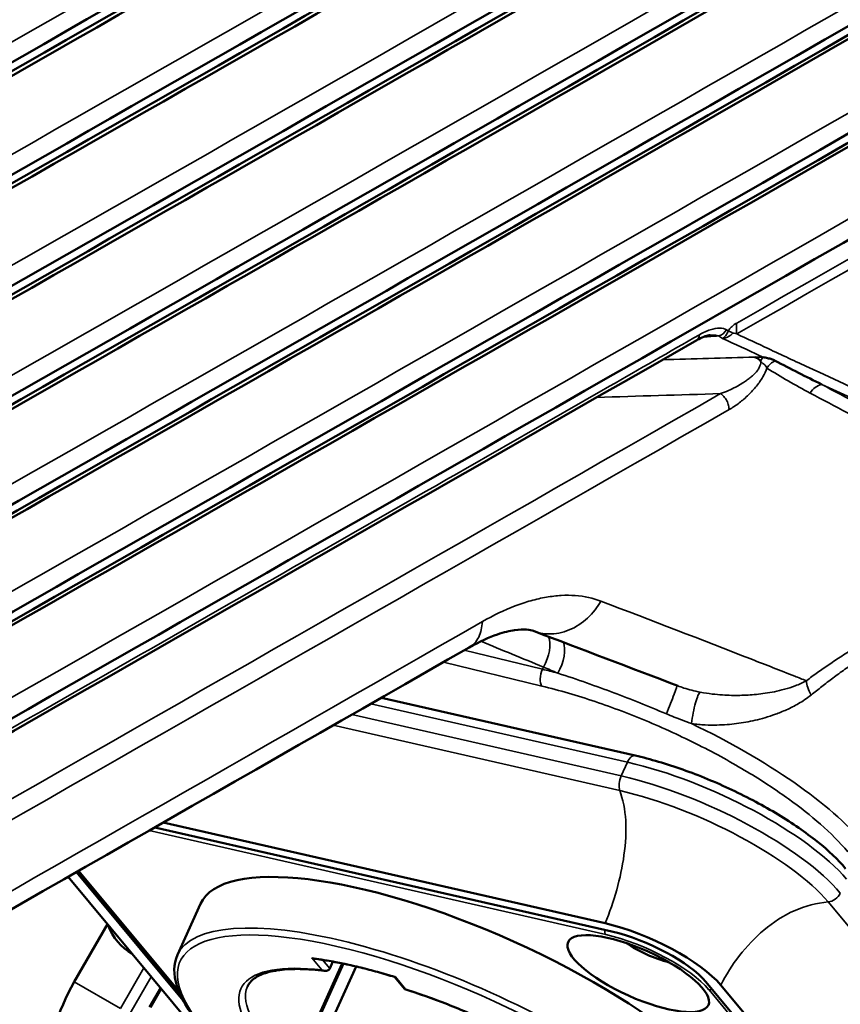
# Model space of a CAD drawing. Header units: millimetres. Extents: x 0 to 14369, y -869 to 2970.
# Tile 516 of 656: x 3664 to 3696, y 1396 to 1435. Entities that reach past the tile are written whole.
import ezdxf

# ---------------------------------------------------------------- set-up
doc = ezdxf.new("R2010")
doc.units = ezdxf.units.MM
doc.header["$LTSCALE"] = 10
doc.layers.add('Sichtbar (ISO)', color=7, linetype='Continuous', lineweight=50)
doc.layers.add('Sichtbar schmal (ISO)', color=7, linetype='Continuous', lineweight=35)

msp = doc.modelspace()

# ---------------------------------------------------------------- linework, layer by layer
at = {"layer": 'Sichtbar (ISO)'}
for p, q in [((3694.168, 1424.006), (3694.168, 1424.006)), ((3692.597, 1423.106), (3692.597, 1423.106)), ((3691.852, 1422.679), (3691.852, 1422.679)), ((3691.352, 1421.569), (3691.352, 1421.569)), ((3693.023, 1421.462), (3693.023, 1421.462)), ((3694.158, 1420.879), (3694.157, 1420.879)), ((3694.439, 1420.738), (3694.439, 1420.738)), ((3691.359, 1420.354), (3691.359, 1420.354)), ((3695.345, 1420.27), (3695.345, 1420.27)), ((3684.664, 1412.291), (3684.667, 1412.29)), ((3676.778, 1408.506), (3676.781, 1408.505)), ((3677.67, 1408.303), (3687.579, 1406.045)), ((3668.26, 1403.634), (3668.257, 1403.635)), ((3667.929, 1403.448), (3667.931, 1403.447)), ((3668.822, 1403.244), (3686.672, 1399.176)), ((3686.403, 1399.5), (3669.15, 1403.432)), ((3665.038, 1401.797), (3665.04, 1401.795)), ((3665.361, 1401.979), (3665.36, 1401.98)), ((3665.426, 1402.018), (3665.427, 1402.017)), ((3665.441, 1401.313), (3671.715, 1393.78)), ((3669.932, 1396.491), (3665.763, 1401.496)), ((3665.829, 1401.534), (3669.796, 1396.771)), ((3670.604, 1400.255), (3669.708, 1398.264)), ((3665.684, 1397.212), (3666.983, 1399.462)), ((3666.983, 1399.462), (3665.684, 1397.212)), ((3676.139, 1397.934), (3675.179, 1395.801)), ((3675.314, 1395.989), (3676.186, 1397.925)), ((3675.777, 1398.005), (3675.657, 1397.738)), ((3676.68, 1397.815), (3675.758, 1395.767)), ((3678.18, 1397.407), (3678.568, 1396.941)), ((3690.337, 1397.217), (3698.232, 1387.737)), ((3698.817, 1387.604), (3690.923, 1397.084)), ((3668.657, 1396.213), (3669.08, 1396.944)), ((3668.657, 1396.213), (3669.08, 1396.944))]:
    msp.add_line(p, q, dxfattribs=at)
for centre, major_axis, ratio, start_param, end_param in [((-11837.254, 10475.457), (22051.422, 0), 0.57735, 5.493208, 5.497787), ((-11837.254, 10475.114), (-22051.414, 0), 0.57735, 2.351613, 2.356194), ((-11837.254, 10471.114), (22051.299, 0), 0.57735, 5.493206, 5.497787), ((-11837.254, 10470.761), (-22051.287, 0), 0.57735, 2.351609, 2.356194), ((-11837.254, 10466.773), (22051.119, 0), 0.57735, 5.493202, 5.497787), ((-11837.254, 10466.404), (-22051.101, 0), 0.57735, 2.351604, 2.356194), ((-11837.254, 10462.435), (22050.881, 0), 0.57735, 5.493198, 5.497787), ((-11837.254, 10492.504), (-22051.353, 0), 0.57735, 2.348166, 2.351614), ((-11837.254, 10488.5), (22051.448, 0), 0.57735, 5.489762, 5.493207), ((-11837.254, 10488.16), (-22051.454, 0), 0.57735, 2.34817, 2.351616), ((-11837.254, 10492.857), (22051.342, 0), 0.57735, 5.489759, 5.492477), ((-11837.254, 10484.15), (22051.497, 0), 0.57735, 5.489764, 5.493208), ((-11837.254, 10483.814), (-22051.498, 0), 0.57735, 2.348172, 2.351616), ((-11837.254, 10479.465), (-22051.485, 0), 0.57735, 2.348171, 2.351615), ((-11837.254, 10479.802), (22051.488, 0), 0.57735, 5.489764, 5.493209), ((-11837.254, 10475.457), (22051.422, 0), 0.57735, 5.489762, 5.493208), ((-11837.254, 10475.114), (-22051.414, 0), 0.57735, 2.348169, 2.351613), ((-11837.254, 10471.114), (22051.299, 0), 0.57735, 5.489757, 5.493206), ((-11837.254, 10470.761), (-22051.287, 0), 0.57735, 2.348164, 2.351609), ((-11837.254, 10466.773), (22051.119, 0), 0.57735, 5.48975, 5.493202), ((-11837.254, 10466.404), (-22051.101, 0), 0.57735, 2.348157, 2.351604), ((3690.115, 1422.221), (-0.576, -0.48), 0.798654, 2.65114, 2.651175), ((3689.733, 1422.691), (0.249, -0.434), 0.574812, 6.283184, 6.283299), ((-11837.254, 10462.435), (22050.881, 0), 0.57735, 5.489741, 5.493198), ((3698.516, 1408.19), (130.635, -74.763), 0.01845, 4.627291, 4.627315), ((3688.848, 1407.844), (0.365, 0.931), 0.014916, 0.000001, 0.004453), ((3681.319, 1395.432), (-10.714, 4.823), 0.313404, 3.141593, 6.283185), ((3670.659, 1403.126), (-2.762, -4.784), 0.57735, 5.851718, 6.295774), ((3687.827, 1397.789), (-3.374, 1.519), 0.313404, 3.713214, 5.28401), ((3687.827, 1397.789), (2.736, -1.231), 0.313404, 0.571621, 2.142417), ((3688.259, 1398.783), (-1.596, 0.718), 0.313404, 1.02655, 2.115043), ((3668.184, 1395.769), (2.5, 4.33), 0.57735, 1.570796, 2.356194), ((3668.184, 1395.769), (-2.5, -4.33), 0.57735, 4.712389, 5.497787)]:
    msp.add_ellipse(centre, major_axis=major_axis, ratio=ratio, start_param=start_param, end_param=end_param, dxfattribs=at)
msp.add_ellipse((3687.698, 1397.537), major_axis=(-2.736, 1.231), ratio=0.313404, dxfattribs=at)
for points, knots in [([(3755.304, 1489.847), (3731.733, 1476.238), (3708.109, 1462.658), (3666.194, 1438.664), (3647.923, 1428.24), (3629.622, 1417.833)], [0, 0, 0, 0, 10.000026, 10.000026, 17.703217, 17.703217, 17.703217, 17.703217]), ([(3755.375, 1485.466), (3731.805, 1471.858), (3708.181, 1458.277), (3666.285, 1434.295), (3648.034, 1423.882), (3629.752, 1413.486)], [0, 0, 0, 0, 10.000026, 10.000026, 17.694893, 17.694893, 17.694893, 17.694893]), ([(3755.406, 1481.106), (3731.836, 1467.498), (3708.212, 1453.917), (3666.324, 1429.94), (3648.082, 1419.532), (3629.809, 1409.141)], [0, 0, 0, 0, 10.000026, 10.000026, 17.691273, 17.691273, 17.691273, 17.691273]), ([(3755.397, 1476.767), (3731.827, 1463.159), (3708.203, 1449.578), (3666.312, 1425.6), (3648.068, 1415.19), (3629.792, 1404.798)], [0, 0, 0, 0, 10.000026, 10.000026, 17.692382, 17.692382, 17.692382, 17.692382]), ([(3720.681, 1474.213), (3697.058, 1460.631), (3673.383, 1447.078), (3644.013, 1430.336), (3638.368, 1427.122), (3632.721, 1423.909)], [0, 0, 0, 0, 10.000026, 10.000026, 12.377482, 12.377482, 12.377482, 12.377482]), ([(3755.348, 1472.449), (3731.777, 1458.841), (3708.153, 1445.26), (3666.249, 1421.274), (3647.99, 1410.857), (3629.7, 1400.456)], [0, 0, 0, 0, 10.000026, 10.000026, 17.698223, 17.698223, 17.698223, 17.698223]), ([(3755.258, 1468.152), (3731.687, 1454.543), (3708.063, 1440.963), (3666.134, 1416.962), (3647.85, 1406.531), (3629.534, 1396.117)], [0, 0, 0, 0, 10.000026, 10.000026, 17.708776, 17.708776, 17.708776, 17.708776]), ([(3755.127, 1463.876), (3731.556, 1450.267), (3707.932, 1436.687), (3665.966, 1412.665), (3647.646, 1402.214), (3629.294, 1391.779)], [0, 0, 0, 0, 10.000026, 10.000026, 17.724023, 17.724023, 17.724023, 17.724023]), ([(3690.504, 1422.451), (3690.457, 1422.448), (3690.388, 1422.434), (3690.236, 1422.384), (3690.15, 1422.348), (3690.034, 1422.287), (3690.008, 1422.273), (3689.982, 1422.257)], [0, 0, 0, 0, 0.03985627, 0.03985627, 0.08119488, 0.08119488, 0.09308009, 0.09308009, 0.09308009, 0.09308009]), ([(3692.245, 1421.594), (3692.294, 1421.58), (3692.342, 1421.557), (3692.382, 1421.528), (3692.422, 1421.5), (3692.454, 1421.469), (3692.48, 1421.426)], [0.0000565, 0.0000565, 0.0000565, 0.0000565, 0.5, 0.5, 0.5, 0.9911854, 0.9911854, 0.9911854, 0.9911854]), ([(3693.038, 1421.454), (3692.999, 1421.475), (3692.908, 1421.515), (3692.75, 1421.558), (3692.627, 1421.581), (3692.563, 1421.593)], [0.0000011, 0.0000011, 0.0000011, 0.0000011, 0.3333333, 0.6666667, 1, 1, 1, 1]), ([(3683.606, 1410.907), (3683.484, 1410.952), (3683.255, 1410.997), (3682.681, 1410.914), (3682.455, 1410.861), (3681.873, 1410.662), (3681.496, 1410.492), (3681.101, 1410.266)], [0, 0, 0, 0, 0.2820513, 0.2820513, 0.4237021, 0.4237021, 0.6078411, 0.6078411, 0.6078411, 0.6078411]), ([(3687.579, 1406.045), (3688.17, 1405.91), (3688.799, 1405.725), (3690.077, 1405.272), (3690.726, 1405.004), (3691.985, 1404.41), (3692.595, 1404.084), (3693.72, 1403.403), (3694.236, 1403.048), (3695.126, 1402.337), (3695.502, 1401.982), (3695.793, 1401.632)], [0, 0, 0, 0, 0.314159, 0.314159, 0.628319, 0.628319, 0.942478, 0.942478, 1.256637, 1.256637, 1.570796, 1.570796, 1.570796, 1.570796]), ([(3691.137, 1388.617), (3690.975, 1388.258), (3690.656, 1387.981), (3689.722, 1387.574), (3689.059, 1387.467), (3687.461, 1387.459), (3686.523, 1387.561), (3684.479, 1387.961), (3683.377, 1388.256), (3681.111, 1389.007), (3679.949, 1389.463), (3677.679, 1390.488), (3676.571, 1391.058), (3674.52, 1392.255), (3673.576, 1392.883), (3671.946, 1394.137), (3671.26, 1394.763), (3670.213, 1395.961), (3669.854, 1396.532), (3669.55, 1397.496), (3669.549, 1397.911), (3669.708, 1398.264)], [3.713214, 3.713214, 3.713214, 3.713214, 3.990333, 3.990333, 4.315037, 4.315037, 4.6426, 4.6426, 4.965981, 4.965981, 5.287898, 5.287898, 5.609463, 5.609463, 5.931397, 5.931397, 6.254824, 6.254824, 6.582421, 6.582421, 6.854806, 6.854806, 6.854806, 6.854806]), ([(3674.955, 1398.151), (3674.956, 1398.15), (3674.957, 1398.15), (3674.986, 1398.136), (3675.015, 1398.126), (3675.05, 1398.12), (3675.054, 1398.119), (3675.058, 1398.119)], [-0.07748974, -0.07748974, -0.07748974, -0.07748974, -0.07721029, -0.07721029, -0.06706451, -0.06706451, -0.06566631, -0.06566631, -0.06566631, -0.06566631]), ([(3678.187, 1397.405), (3677.962, 1397.474), (3677.74, 1397.539), (3677.3, 1397.661), (3677.083, 1397.718), (3676.655, 1397.822), (3676.445, 1397.87), (3676.033, 1397.957), (3675.831, 1397.996), (3675.437, 1398.064), (3675.245, 1398.094), (3675.058, 1398.119)], [4.5206854, 4.5206854, 4.5206854, 4.5206854, 4.5970988, 4.5970988, 4.6735123, 4.6735123, 4.7499257, 4.7499257, 4.8263392, 4.8263392, 4.9027527, 4.9027527, 4.9027527, 4.9027527]), ([(3675.453, 1397.647), (3675.113, 1397.688), (3674.794, 1397.711), (3674.208, 1397.721), (3673.941, 1397.708), (3673.466, 1397.647), (3673.259, 1397.599), (3672.913, 1397.475), (3672.774, 1397.399), (3672.562, 1397.229), (3672.49, 1397.136), (3672.443, 1397.032)], [4.9243992, 4.9243992, 4.9243992, 4.9243992, 5.0818322, 5.0818322, 5.2392653, 5.2392653, 5.3966983, 5.3966983, 5.5541313, 5.5541313, 5.7115643, 5.7115643, 5.7115643, 5.7115643]), ([(3675.349, 1397.678), (3675.35, 1397.678), (3675.351, 1397.677), (3675.379, 1397.663), (3675.409, 1397.654), (3675.468, 1397.644), (3675.498, 1397.643), (3675.55, 1397.652), (3675.574, 1397.659), (3675.612, 1397.682), (3675.628, 1397.695), (3675.647, 1397.719), (3675.652, 1397.729), (3675.657, 1397.738)], [-0.07705227, -0.07705227, -0.07705227, -0.07705227, -0.07678499, -0.07678499, -0.06664066, -0.06664066, -0.05696229, -0.05696229, -0.04859649, -0.04859649, -0.04163046, -0.04163046, -0.03788544, -0.03788544, -0.03788544, -0.03788544]), ([(3678.218, 1397.407), (3678.217, 1397.407), (3678.217, 1397.407), (3678.205, 1397.403), (3678.195, 1397.402), (3678.187, 1397.405)], [-0.000258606, -0.000258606, -0.000258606, -0.000258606, 0, 0, 0.008503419, 0.008503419, 0.008503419, 0.008503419]), ([(3678.568, 1396.941), (3678.571, 1396.938), (3678.574, 1396.935), (3678.586, 1396.93), (3678.598, 1396.93), (3678.611, 1396.934), (3678.611, 1396.935), (3678.611, 1396.935)], [-0.01353584, -0.01353584, -0.01353584, -0.01353584, -0.00937898, -0.00937898, 0, 0, 0.00025627, 0.00025627, 0.00025627, 0.00025627]), ([(3686.266, 1393.009), (3685.882, 1393.311), (3685.455, 1393.615), (3684.535, 1394.217), (3684.041, 1394.513), (3683.008, 1395.085), (3682.469, 1395.36), (3681.369, 1395.878), (3680.808, 1396.12), (3679.687, 1396.561), (3679.127, 1396.76), (3678.581, 1396.932)], [3.471279, 3.471279, 3.471279, 3.471279, 3.676772, 3.676772, 3.882265, 3.882265, 4.087757, 4.087757, 4.29325, 4.29325, 4.498742, 4.498742, 4.498742, 4.498742])]:
    msp.add_open_spline(points, degree=3, knots=knots, dxfattribs=at)
for points in [[(3689.982, 1422.257), (3669.687, 1410.632), (3649.352, 1399.028), (3628.979, 1387.444)], [(3693.038, 1421.454), (3693.642, 1421.135), (3694.25, 1420.83), (3694.857, 1420.531)], [(3686.592, 1411.938), (3686.592, 1411.938), (3686.592, 1411.938), (3686.592, 1411.939)], [(3689.238, 1408.766), (3687.381, 1409.48), (3685.503, 1410.192), (3683.606, 1410.907)], [(3681.101, 1410.266), (3663.353, 1400.11), (3645.576, 1389.968), (3627.768, 1379.842)]]:
    msp.add_open_spline(points, degree=3, dxfattribs=at)
at = {"layer": 'Sichtbar schmal (ISO)'}
for p, q in [((3690.83, 1422.42), (3690.988, 1422.326)), ((3691.147, 1422.66), (3691.213, 1422.621)), ((3682.242, 1411.602), (3682.239, 1411.603)), ((3680.814, 1410.812), (3680.811, 1410.813)), ((3684.209, 1410.793), (3684.209, 1410.793)), ((3680.032, 1410.367), (3680.035, 1410.366)), ((3680.907, 1410.155), (3683.954, 1409.415)), ((3679.221, 1409.903), (3679.224, 1409.903)), ((3680.096, 1409.691), (3683.939, 1408.758)), ((3683.954, 1409.415), (3683.992, 1409.5)), ((3676.371, 1408.273), (3676.374, 1408.273)), ((3675.629, 1407.849), (3675.632, 1407.848)), ((3677.263, 1408.07), (3687.276, 1405.788)), ((3674.9, 1407.432), (3674.903, 1407.431)), ((3676.521, 1407.646), (3687.033, 1405.25)), ((3675.792, 1407.229), (3686.981, 1404.679)), ((3687.276, 1405.788), (3687.033, 1405.25)), ((3667.718, 1403.327), (3667.72, 1403.326)), ((3668.611, 1403.124), (3686.427, 1399.063)), ((3665.453, 1402.031), (3665.452, 1402.033)), ((3669.758, 1396.863), (3665.855, 1401.549)), ((3695.11, 1400.333), (3696.94, 1398.136)), ((3674.955, 1398.151), (3675.349, 1397.678)), ((3675.657, 1397.738), (3675.378, 1398.072)), ((3668.403, 1397.757), (3667.487, 1396.171)), ((3667.487, 1396.171), (3668.403, 1397.757)), ((3667.487, 1396.171), (3665.684, 1397.212)), ((3665.684, 1397.212), (3667.487, 1396.171)), ((3668.688, 1397.415), (3667.849, 1395.962)), ((3667.849, 1395.962), (3668.688, 1397.415)), ((3678.611, 1396.935), (3678.218, 1397.407)), ((3668.61, 1396.241), (3669.042, 1396.989)), ((3669.042, 1396.989), (3668.61, 1396.241)), ((3678.611, 1396.935), (3678.611, 1396.935)), ((3690.459, 1396.908), (3697.776, 1388.122))]:
    msp.add_line(p, q, dxfattribs=at)
for centre, major_axis, ratio, start_param, end_param in [((-11837.258, 10460.667), (-22050.838, -1.045), 0.577319, 2.352103, 2.355844), ((-12012.705, 10548.691), (22299.523, 15.12), 0.576896, 5.493352, 5.497051), ((3695.056, 1420.665), (-2.485, 4.339), 0.574999, 0.735043, 0.787477), ((3689.733, 1422.691), (0.249, -0.434), 0.574812, 0.000114, 0.736005), ((3690.795, 1422.886), (-0.255, -0.43), 0.835916, 0.696536, 1.541275), ((3694.732, 1420.364), (-4.283, 2.579), 0.0431, 5.666421, 5.701961), ((3694.784, 1420.455), (-4.326, 2.505), 0.030757, 5.630619, 5.665797), ((3695.056, 1420.665), (-2.485, 4.339), 0.574999, 0.787477, 0.839093), ((3693.21, 1420.848), (-0.376, -0.59), 0.838709, 4.071247, 4.704391), ((2880.162, 1456.12), (939.977, -135.293), 0.140157, 0.564384, 0.564391), ((3683.632, 1409.948), (-0.38, -0.925), 0.523869, 1.289486, 2.678268), ((3684.253, 1409.693), (-0.379, -0.925), 0.463838, 1.280857, 2.719733), ((3684.134, 1409.191), (-0.118, -0.486), 0.486525, 4.354828, 5.916286), ((3687.736, 1404.712), (9.597, -4.261), 0.306173, 2.040654, 2.10711), ((3689.073, 1407.755), (-9.435, 3.81), 0.032805, 1.015462, 1.084717), ((3694.959, 1408.479), (0.588, -0.806), 0.472718, 3.773935, 4.464855), ((3688.848, 1407.844), (0.365, 0.931), 0.014916, 4.533805, 6.283187), ((3689.973, 1407.54), (0.166, 0.986), 0.15757, 0.141239, 1.850673), ((3687.701, 1404.634), (9.576, -4.308), 0.313062, 0.571539, 1.494216), ((3687.468, 1405.557), (0.111, 0.488), 0.513741, 0, 1.196846), ((3689.971, 1402.551), (6.383, -2.873), 0.313404, 0.571621, 2.142417), ((3687.226, 1405.019), (-0.111, -0.488), 0.513741, 4.338438, 5.594795), ((3689.729, 1402.013), (6.383, -2.873), 0.313404, 0.571621, 2.142417), ((3689.544, 1401.601), (6.068, -2.732), 0.313404, 0.571621, 2.142417), ((3695.166, 1400.774), (-0.384, -0.32), 0.798654, 0.862212, 2.118568), ((3680.422, 1393.44), (10.714, -4.823), 0.313404, 0, 3.141593), ((3680.344, 1393.267), (-10.532, 4.741), 0.313404, 3.713214, 6.847587), ((3686.505, 1399.237), (-0.044, -0.195), 0.513741, 4.821581, 5.909235), ((3687.698, 1397.537), (-3.009, 1.355), 0.313404, 3.713214, 5.28401), ((3680.344, 1393.267), (8.161, -3.674), 0.313404, 2.362055, 6.518916), ((3680.344, 1393.267), (9.073, -4.084), 0.313404, 1.945161, 2.339674), ((3680.422, 1393.44), (7.979, -3.592), 0.313404, 3.141593, 6.283185), ((3680.344, 1393.267), (8.161, -3.674), 0.313404, 0.90751, 1.922779), ((3690.536, 1397.082), (0.154, 0.128), 0.798654, 3.689364, 4.373011)]:
    msp.add_ellipse(centre, major_axis=major_axis, ratio=ratio, start_param=start_param, end_param=end_param, dxfattribs=at)
for points in [[(3629.294, 1426.061), (3671.422, 1449.97), (3713.382, 1473.989), (3755.174, 1498.118)], [(3629.515, 1414.702), (3671.556, 1438.567), (3713.432, 1462.541), (3755.14, 1486.621)], [(3629.578, 1410.352), (3671.61, 1434.213), (3713.476, 1458.181), (3755.174, 1482.255)], [(3629.567, 1406.009), (3671.6, 1429.871), (3713.468, 1453.84), (3755.168, 1477.915)], [(3720.782, 1474.457), (3691.545, 1457.646), (3662.225, 1440.878), (3632.824, 1424.152)], [(3629.482, 1401.673), (3671.528, 1425.542), (3713.408, 1449.518), (3755.121, 1473.601)], [(3629.377, 1419.058), (3660.363, 1436.647), (3691.259, 1454.295), (3722.063, 1472.001)], [(3629.324, 1397.344), (3671.394, 1421.226), (3713.298, 1445.216), (3755.034, 1469.313)], [(3620.678, 1433.48), (3639.428, 1444.116), (3658.144, 1454.774), (3676.827, 1465.454)], [(3629.092, 1393.021), (3671.197, 1416.924), (3713.136, 1440.934), (3754.907, 1465.05)], [(3628.785, 1388.706), (3670.937, 1412.635), (3712.922, 1436.671), (3754.739, 1460.814)], [(3690.83, 1422.42), (3690.633, 1422.408), (3690.436, 1422.395), (3690.239, 1422.383)], [(3690.988, 1422.326), (3691.01, 1422.338), (3691.055, 1422.372), (3691.116, 1422.439), (3691.171, 1422.524), (3691.2, 1422.587), (3691.213, 1422.621)], [(3691.54, 1422.5), (3691.471, 1422.522), (3691.405, 1422.538), (3691.394, 1422.527)], [(3688.641, 1421.489), (3689.842, 1421.525), (3691.044, 1421.56), (3692.245, 1421.594)], [(3694.404, 1420.193), (3693.833, 1420.501), (3693.267, 1420.819), (3692.717, 1421.169)], [(3632.067, 1386.617), (3651.717, 1397.777), (3671.331, 1408.961), (3690.909, 1420.168)], [(3690.909, 1420.168), (3689.299, 1420.12), (3687.689, 1420.072), (3686.079, 1420.023)], [(3632.399, 1385.988), (3652.049, 1397.148), (3671.663, 1408.336), (3691.24, 1419.544)], [(3686.241, 1412.073), (3688.214, 1411.319), (3690.165, 1410.567), (3692.094, 1409.815)], [(3681.613, 1411.272), (3663.92, 1401.145), (3646.197, 1391.039), (3628.443, 1380.943)], [(3683.992, 1409.5), (3683.187, 1409.831), (3682.374, 1410.166), (3681.554, 1410.505)], [(3684.555, 1409.261), (3684.555, 1409.261), (3684.556, 1409.261), (3684.556, 1409.26)], [(3689.778, 1407.293), (3689.657, 1407.336), (3689.422, 1407.423), (3689.093, 1407.55), (3688.892, 1407.633), (3688.796, 1407.674)]]:
    msp.add_open_spline(points, degree=3, dxfattribs=at)
for points, knots in [([(3691.54, 1422.925), (3691.519, 1422.913), (3691.498, 1422.9), (3691.477, 1422.887), (3691.467, 1422.88), (3691.457, 1422.873), (3691.446, 1422.865), (3691.436, 1422.858), (3691.426, 1422.851), (3691.416, 1422.843), (3691.376, 1422.812), (3691.338, 1422.778), (3691.304, 1422.741), (3691.3, 1422.736), (3691.295, 1422.732), (3691.291, 1422.727), (3691.288, 1422.723), (3691.284, 1422.719), (3691.28, 1422.715), (3691.255, 1422.685), (3691.233, 1422.654), (3691.213, 1422.621)], [0, 0, 0, 0, 0.1666667, 0.1666667, 0.1666667, 0.25, 0.25, 0.25, 0.3333333, 0.3333333, 0.3333333, 0.6666667, 0.6666667, 0.6666667, 0.7083333, 0.7083333, 0.7083333, 0.7447917, 0.7447917, 0.7447917, 1, 1, 1, 1]), ([(3690.085, 1422.466), (3688.915, 1421.796), (3687.745, 1421.126), (3682.338, 1418.03), (3678.1, 1415.605), (3669.27, 1410.557), (3664.679, 1407.934), (3660.081, 1405.31), (3660.077, 1405.308), (3660.067, 1405.302), (3660.061, 1405.299), (3660.045, 1405.289), (3660.034, 1405.284), (3660.004, 1405.266), (3659.984, 1405.255), (3659.925, 1405.221), (3659.886, 1405.199), (3659.769, 1405.132), (3659.691, 1405.088), (3654.395, 1402.066), (3649.175, 1399.089), (3639.945, 1393.832), (3635.936, 1391.55), (3630.978, 1388.73), (3630.031, 1388.191), (3629.083, 1387.654)], [-8.275835, -8.275835, -8.275835, -8.275835, -7.769944, -7.769944, -5.937874, -5.937874, -3.954895, -3.954895, -3.95308, -3.95308, -3.950539, -3.950539, -3.946137, -3.946137, -3.9378, -3.9378, -3.921261, -3.921261, -3.888341, -3.888341, -1.688204, -1.688204, 0, 0, 0.398889, 0.398889, 0.398889, 0.398889]), ([(3690.085, 1422.466), (3690.235, 1422.551), (3690.375, 1422.615), (3690.507, 1422.659), (3690.638, 1422.702), (3690.761, 1422.725), (3690.868, 1422.725), (3690.976, 1422.726), (3691.068, 1422.704), (3691.147, 1422.66)], [0, 0, 0, 0, 0.333333, 0.333333, 0.333333, 0.666667, 0.666667, 0.666667, 1, 1, 1, 1]), ([(3690.83, 1422.42), (3690.763, 1422.442), (3690.657, 1422.457), (3690.537, 1422.453), (3690.504, 1422.451)], [0.0000031, 0.0000031, 0.0000031, 0.0000031, 0.25, 0.344434, 0.344434, 0.344434, 0.344434]), ([(3691.394, 1422.527), (3691.363, 1422.492), (3691.325, 1422.46), (3691.282, 1422.432), (3691.239, 1422.404), (3691.191, 1422.38), (3691.141, 1422.362), (3691.091, 1422.343), (3691.039, 1422.331), (3690.988, 1422.326)], [0.0001091, 0.0001091, 0.0001091, 0.0001091, 0.3333333, 0.3333333, 0.3333333, 0.6666667, 0.6666667, 0.6666667, 1, 1, 1, 1]), ([(3691.54, 1422.5), (3691.952, 1422.308), (3692.901, 1421.864), (3694.894, 1420.935), (3697.476, 1419.735), (3700.482, 1418.346), (3703.409, 1416.998), (3706.274, 1415.685), (3709.089, 1414.398), (3711.406, 1413.341), (3713.02, 1412.604), (3713.826, 1412.237), (3714.228, 1412.053), (3714.459, 1411.949), (3714.573, 1411.895), (3714.631, 1411.87)], [0.0000022, 0.0000022, 0.0000022, 0.0000022, 0.0482371, 0.111688, 0.2385897, 0.3654914, 0.4923931, 0.6192948, 0.7461966, 0.8730983, 0.9365491, 0.9682746, 0.9841373, 0.9920686, 1, 1, 1, 1]), ([(3690.988, 1422.326), (3691.477, 1422.097), (3692.007, 1421.852), (3692.524, 1421.611), (3692.563, 1421.593)], [0, 0, 0, 0, 0.925886, 1, 1, 1, 1]), ([(3692.48, 1421.426), (3692.479, 1421.418), (3692.48, 1421.415), (3692.48, 1421.411), (3692.485, 1421.373), (3692.478, 1421.338), (3692.467, 1421.304), (3692.461, 1421.286), (3692.455, 1421.269), (3692.448, 1421.25), (3692.44, 1421.23), (3692.43, 1421.209), (3692.42, 1421.188), (3692.4, 1421.15), (3692.375, 1421.11), (3692.346, 1421.071), (3692.301, 1421.011), (3692.247, 1420.952), (3692.186, 1420.895), (3692.165, 1420.875), (3692.143, 1420.855), (3692.12, 1420.835), (3692.078, 1420.799), (3692.034, 1420.763), (3691.987, 1420.728), (3691.941, 1420.694), (3691.893, 1420.66), (3691.843, 1420.627), (3691.815, 1420.608), (3691.786, 1420.59), (3691.757, 1420.572), (3691.688, 1420.529), (3691.615, 1420.487), (3691.54, 1420.446), (3691.527, 1420.439), (3691.513, 1420.432), (3691.5, 1420.425), (3691.41, 1420.378), (3691.316, 1420.332), (3691.217, 1420.289), (3691.119, 1420.246), (3691.016, 1420.206), (3690.909, 1420.168)], [0, 0, 0, 0, 0.007224, 0.007224, 0.007224, 0.08496, 0.08496, 0.08496, 0.125, 0.125, 0.125, 0.168743, 0.168743, 0.168743, 0.25, 0.25, 0.25, 0.375, 0.375, 0.375, 0.418806, 0.418806, 0.418806, 0.5, 0.5, 0.5, 0.580071, 0.580071, 0.580071, 0.625, 0.625, 0.625, 0.731475, 0.731475, 0.731475, 0.75, 0.75, 0.75, 0.875, 0.875, 0.875, 1, 1, 1, 1]), ([(3692.245, 1421.594), (3692.272, 1421.595), (3692.299, 1421.595), (3692.325, 1421.595), (3692.335, 1421.595), (3692.345, 1421.595), (3692.355, 1421.595), (3692.358, 1421.595), (3692.362, 1421.595), (3692.365, 1421.595), (3692.378, 1421.595), (3692.392, 1421.595), (3692.405, 1421.595), (3692.418, 1421.595), (3692.431, 1421.595), (3692.445, 1421.595), (3692.45, 1421.595), (3692.455, 1421.595), (3692.461, 1421.595), (3692.468, 1421.595), (3692.476, 1421.595), (3692.484, 1421.595), (3692.511, 1421.595), (3692.537, 1421.594), (3692.563, 1421.593)], [0, 0, 0, 0, 0.242321, 0.242321, 0.242321, 0.333333, 0.333333, 0.333333, 0.365994, 0.365994, 0.365994, 0.490585, 0.490585, 0.490585, 0.61579, 0.61579, 0.61579, 0.666667, 0.666667, 0.666667, 0.74194, 0.74194, 0.74194, 1, 1, 1, 1]), ([(3692.563, 1421.593), (3692.556, 1421.585), (3692.549, 1421.574), (3692.543, 1421.563), (3692.537, 1421.551), (3692.532, 1421.539), (3692.524, 1421.524), (3692.51, 1421.495), (3692.489, 1421.459), (3692.48, 1421.426)], [0, 0, 0, 0, 0.249201, 0.249201, 0.249201, 0.499751, 0.499751, 0.499751, 1, 1, 1, 1]), ([(3692.48, 1421.426), (3692.481, 1421.419), (3692.483, 1421.415), (3692.486, 1421.412), (3692.505, 1421.388), (3692.525, 1421.37), (3692.546, 1421.356), (3692.558, 1421.347), (3692.57, 1421.34), (3692.581, 1421.332), (3692.59, 1421.326), (3692.598, 1421.32), (3692.606, 1421.313), (3692.611, 1421.31), (3692.615, 1421.306), (3692.62, 1421.302), (3692.639, 1421.287), (3692.655, 1421.27), (3692.669, 1421.253), (3692.673, 1421.25), (3692.676, 1421.246), (3692.678, 1421.242), (3692.696, 1421.219), (3692.708, 1421.196), (3692.716, 1421.172), (3692.717, 1421.171), (3692.717, 1421.169), (3692.716, 1421.169)], [0, 0, 0, 0, 0.025278, 0.025278, 0.025278, 0.220693, 0.220693, 0.220693, 0.333333, 0.333333, 0.333333, 0.41654, 0.41654, 0.41654, 0.464304, 0.464304, 0.464304, 0.666667, 0.666667, 0.666667, 0.711976, 0.711976, 0.711976, 0.983814, 0.983814, 0.983814, 1, 1, 1, 1]), ([(3691.242, 1419.545), (3691.381, 1419.625), (3691.513, 1419.713), (3691.639, 1419.809), (3691.766, 1419.905), (3691.887, 1420.01), (3692, 1420.12), (3692.113, 1420.23), (3692.218, 1420.344), (3692.312, 1420.462), (3692.406, 1420.58), (3692.49, 1420.701), (3692.559, 1420.821), (3692.627, 1420.941), (3692.681, 1421.06), (3692.716, 1421.169)], [0.0012039, 0.0012039, 0.0012039, 0.0012039, 0.2, 0.2, 0.2, 0.4, 0.4, 0.4, 0.6, 0.6, 0.6, 0.8, 0.8, 0.8, 1, 1, 1, 1]), ([(3694.857, 1420.531), (3694.772, 1420.512), (3694.683, 1420.471), (3694.604, 1420.412), (3694.525, 1420.353), (3694.456, 1420.276), (3694.404, 1420.193)], [0, 0, 0, 0, 0.499817, 0.499817, 0.499817, 1, 1, 1, 1]), ([(3694.857, 1420.531), (3695.827, 1420.009), (3696.799, 1419.502), (3697.769, 1419.005), (3698.74, 1418.508), (3699.71, 1418.023), (3700.677, 1417.544), (3701.645, 1417.065), (3702.609, 1416.594), (3703.569, 1416.127), (3704.529, 1415.66), (3705.485, 1415.198), (3706.437, 1414.738), (3707.388, 1414.278), (3708.334, 1413.821), (3709.275, 1413.362), (3710.215, 1412.903), (3711.15, 1412.443), (3712.077, 1411.978), (3712.193, 1411.92), (3712.309, 1411.862), (3712.424, 1411.803), (3712.54, 1411.745), (3712.656, 1411.687), (3712.771, 1411.628), (3712.829, 1411.599), (3712.887, 1411.57), (3712.945, 1411.54), (3712.973, 1411.526), (3713.002, 1411.511), (3713.031, 1411.496), (3713.06, 1411.482), (3713.088, 1411.467), (3713.117, 1411.452), (3713.131, 1411.445), (3713.146, 1411.438), (3713.16, 1411.43), (3713.164, 1411.428), (3713.167, 1411.427), (3713.171, 1411.425), (3713.182, 1411.419), (3713.193, 1411.414), (3713.203, 1411.408), (3713.211, 1411.405), (3713.218, 1411.401), (3713.225, 1411.397), (3713.227, 1411.396), (3713.229, 1411.395), (3713.231, 1411.394), (3713.237, 1411.392), (3713.242, 1411.389), (3713.247, 1411.386), (3713.249, 1411.385), (3713.251, 1411.384), (3713.254, 1411.383), (3713.256, 1411.381), (3713.259, 1411.38), (3713.261, 1411.379)], [0, 0, 0, 0, 0.1555865, 0.1555865, 0.1555865, 0.311173, 0.311173, 0.311173, 0.4667596, 0.4667596, 0.4667596, 0.6223461, 0.6223461, 0.6223461, 0.7779326, 0.7779326, 0.7779326, 0.9335191, 0.9335191, 0.9335191, 0.9529674, 0.9529674, 0.9529674, 0.9724158, 0.9724158, 0.9724158, 0.9821399, 0.9821399, 0.9821399, 0.987002, 0.987002, 0.987002, 0.9918641, 0.9918641, 0.9918641, 0.9942951, 0.9942951, 0.9942951, 0.9949029, 0.9949029, 0.9949029, 0.9967261, 0.9967261, 0.9967261, 0.9979417, 0.9979417, 0.9979417, 0.9982847, 0.9982847, 0.9982847, 0.9991572, 0.9991572, 0.9991572, 0.9995786, 0.9995786, 0.9995786, 1, 1, 1, 1]), ([(3694.857, 1420.531), (3695.626, 1420.177), (3697.415, 1419.353), (3700.164, 1418.095), (3703.102, 1416.758), (3705.981, 1415.454), (3708.814, 1414.177), (3711.15, 1413.128), (3712.778, 1412.398), (3713.591, 1412.034), (3713.998, 1411.852), (3714.22, 1411.752), (3714.325, 1411.705), (3714.373, 1411.684)], [0, 0, 0, 0, 0.109713, 0.258372, 0.407031, 0.555691, 0.70435, 0.853009, 0.927338, 0.964503, 0.983085, 0.992377, 1, 1, 1, 1]), ([(3691.24, 1419.544), (3691.244, 1419.589), (3691.239, 1419.644), (3691.225, 1419.703), (3691.21, 1419.764), (3691.185, 1419.829), (3691.153, 1419.89), (3691.121, 1419.95), (3691.081, 1420.008), (3691.038, 1420.056), (3690.995, 1420.103), (3690.95, 1420.141), (3690.909, 1420.168)], [0.0000142, 0.0000142, 0.0000142, 0.0000142, 0.2466559, 0.2466559, 0.2466559, 0.5, 0.5, 0.5, 0.751779, 0.751779, 0.751779, 1, 1, 1, 1]), ([(3716.896, 1411.749), (3716.89, 1411.746), (3716.885, 1411.743), (3716.879, 1411.74), (3716.862, 1411.73), (3716.845, 1411.721), (3716.829, 1411.712), (3716.817, 1411.705), (3716.806, 1411.699), (3716.795, 1411.693), (3716.787, 1411.688), (3716.778, 1411.684), (3716.77, 1411.679), (3716.745, 1411.665), (3716.72, 1411.651), (3716.695, 1411.638), (3716.651, 1411.614), (3716.607, 1411.59), (3716.563, 1411.567), (3716.518, 1411.544), (3716.474, 1411.522), (3716.43, 1411.499), (3716.342, 1411.455), (3716.254, 1411.413), (3716.166, 1411.373), (3716.079, 1411.333), (3715.991, 1411.295), (3715.904, 1411.259), (3715.556, 1411.116), (3715.211, 1411.006), (3714.885, 1410.937), (3714.558, 1410.868), (3714.25, 1410.838), (3713.956, 1410.849), (3713.809, 1410.855), (3713.666, 1410.871), (3713.53, 1410.897), (3713.461, 1410.91), (3713.395, 1410.925), (3713.33, 1410.944), (3713.265, 1410.962), (3713.201, 1410.982), (3713.139, 1411.006), (3713.108, 1411.017), (3713.078, 1411.029), (3713.047, 1411.042), (3713.017, 1411.055), (3712.988, 1411.068), (3712.958, 1411.083), (3712.943, 1411.09), (3712.929, 1411.097), (3712.914, 1411.104), (3712.9, 1411.111), (3712.885, 1411.119), (3712.871, 1411.126), (3712.842, 1411.14), (3712.812, 1411.155), (3712.783, 1411.169), (3712.667, 1411.227), (3712.55, 1411.285), (3712.433, 1411.343), (3712.2, 1411.459), (3711.966, 1411.574), (3711.731, 1411.689), (3710.793, 1412.149), (3709.849, 1412.604), (3708.899, 1413.058), (3707.949, 1413.513), (3706.994, 1413.967), (3706.034, 1414.423), (3705.075, 1414.88), (3704.112, 1415.339), (3703.145, 1415.803), (3702.179, 1416.267), (3701.209, 1416.736), (3700.238, 1417.213), (3699.266, 1417.689), (3698.292, 1418.173), (3697.319, 1418.669), (3696.346, 1419.164), (3695.374, 1419.671), (3694.404, 1420.193)], [0, 0, 0, 0, 0.000522, 0.000522, 0.000522, 0.002088, 0.002088, 0.002088, 0.003132, 0.003132, 0.003132, 0.003914, 0.003914, 0.003914, 0.006263, 0.006263, 0.006263, 0.010438, 0.010438, 0.010438, 0.014614, 0.014614, 0.014614, 0.022965, 0.022965, 0.022965, 0.031315, 0.031315, 0.031315, 0.064718, 0.064718, 0.064718, 0.098121, 0.098121, 0.098121, 0.114823, 0.114823, 0.114823, 0.123173, 0.123173, 0.123173, 0.131524, 0.131524, 0.131524, 0.135699, 0.135699, 0.135699, 0.139875, 0.139875, 0.139875, 0.141962, 0.141962, 0.141962, 0.14405, 0.14405, 0.14405, 0.148225, 0.148225, 0.148225, 0.164927, 0.164927, 0.164927, 0.19833, 0.19833, 0.19833, 0.331942, 0.331942, 0.331942, 0.465553, 0.465553, 0.465553, 0.599165, 0.599165, 0.599165, 0.732777, 0.732777, 0.732777, 0.866388, 0.866388, 0.866388, 1, 1, 1, 1]), ([(3681.613, 1411.272), (3682.047, 1411.521), (3682.472, 1411.725), (3682.889, 1411.884), (3683.097, 1411.963), (3683.303, 1412.031), (3683.506, 1412.088), (3683.608, 1412.117), (3683.709, 1412.143), (3683.81, 1412.166), (3683.911, 1412.189), (3684.011, 1412.209), (3684.11, 1412.226), (3684.209, 1412.243), (3684.307, 1412.257), (3684.404, 1412.268), (3684.501, 1412.279), (3684.596, 1412.288), (3684.691, 1412.293), (3684.879, 1412.303), (3685.061, 1412.302), (3685.239, 1412.289), (3685.594, 1412.264), (3685.929, 1412.192), (3686.241, 1412.073)], [0, 0, 0, 0, 0.25, 0.25, 0.25, 0.375, 0.375, 0.375, 0.4375, 0.4375, 0.4375, 0.5, 0.5, 0.5, 0.5625, 0.5625, 0.5625, 0.625, 0.625, 0.625, 0.75, 0.75, 0.75, 1, 1, 1, 1]), ([(3686.241, 1412.073), (3686.108, 1411.837), (3685.932, 1411.608), (3685.721, 1411.413), (3685.508, 1411.216), (3685.259, 1411.053), (3684.997, 1410.946), (3684.736, 1410.839), (3684.462, 1410.788), (3684.204, 1410.793), (3683.991, 1410.796), (3683.788, 1410.838), (3683.606, 1410.906)], [0, 0, 0, 0, 0.248292, 0.248292, 0.248292, 0.4988613, 0.4988613, 0.4988613, 0.7494307, 0.7494307, 0.7494307, 0.957012, 0.957012, 0.957012, 0.957012]), ([(3700.472, 1411.605), (3700.276, 1411.7), (3700.052, 1411.74), (3699.799, 1411.736), (3699.546, 1411.732), (3699.263, 1411.685), (3698.985, 1411.61), (3698.707, 1411.536), (3698.433, 1411.436), (3698.172, 1411.327), (3697.911, 1411.218), (3697.664, 1411.1), (3697.43, 1410.981), (3697.196, 1410.862), (3696.976, 1410.741), (3696.767, 1410.622), (3696.559, 1410.503), (3696.362, 1410.385), (3696.175, 1410.269), (3695.988, 1410.153), (3695.811, 1410.04), (3695.641, 1409.929), (3695.472, 1409.818), (3695.31, 1409.709), (3695.153, 1409.602), (3694.996, 1409.495), (3694.845, 1409.39), (3694.696, 1409.284), (3694.547, 1409.179), (3694.4, 1409.072), (3694.258, 1408.967)], [0, 0, 0, 0, 0.1, 0.1, 0.1, 0.2, 0.2, 0.2, 0.3, 0.3, 0.3, 0.4, 0.4, 0.4, 0.5, 0.5, 0.5, 0.6, 0.6, 0.6, 0.7, 0.7, 0.7, 0.8, 0.8, 0.8, 0.9, 0.9, 0.9, 1, 1, 1, 1]), ([(3681.613, 1411.272), (3681.601, 1411.054), (3681.554, 1410.847), (3681.468, 1410.672), (3681.383, 1410.497), (3681.257, 1410.355), (3681.101, 1410.266)], [0.0000003, 0.0000003, 0.0000003, 0.0000003, 0.2500026, 0.2500026, 0.2500026, 0.4988113, 0.4988113, 0.4988113, 0.4988113]), ([(3700.337, 1411.307), (3700.155, 1411.386), (3699.944, 1411.411), (3699.706, 1411.393), (3699.469, 1411.374), (3699.203, 1411.311), (3698.94, 1411.224), (3698.676, 1411.136), (3698.417, 1411.023), (3698.17, 1410.903), (3697.922, 1410.783), (3697.687, 1410.656), (3697.465, 1410.528), (3697.243, 1410.4), (3697.034, 1410.271), (3696.836, 1410.144), (3696.637, 1410.017), (3696.45, 1409.893), (3696.272, 1409.77), (3696.094, 1409.648), (3695.925, 1409.529), (3695.764, 1409.413), (3695.602, 1409.296), (3695.447, 1409.182), (3695.298, 1409.07), (3695.149, 1408.958), (3695.004, 1408.849), (3694.862, 1408.738), (3694.721, 1408.628), (3694.582, 1408.517), (3694.446, 1408.408)], [0, 0, 0, 0, 0.1, 0.1, 0.1, 0.2, 0.2, 0.2, 0.3, 0.3, 0.3, 0.4, 0.4, 0.4, 0.5, 0.5, 0.5, 0.6, 0.6, 0.6, 0.7, 0.7, 0.7, 0.8, 0.8, 0.8, 0.9, 0.9, 0.9, 0.9998468, 0.9998468, 0.9998468, 0.9998468]), ([(3692.094, 1409.815), (3692.102, 1409.811), (3692.111, 1409.808), (3692.119, 1409.805), (3692.683, 1409.585), (3693.245, 1409.363), (3693.807, 1409.143), (3693.957, 1409.085), (3694.107, 1409.026), (3694.258, 1408.967)], [0, 0, 0, 0, 0.0113731, 0.0113731, 0.0113731, 0.7913013, 0.7913013, 0.7913013, 0.9999944, 0.9999944, 0.9999944, 0.9999944]), ([(3688.796, 1407.674), (3688.445, 1407.822), (3688.095, 1407.966), (3687.753, 1408.103), (3687.412, 1408.239), (3687.08, 1408.369), (3686.738, 1408.497), (3686.397, 1408.626), (3686.047, 1408.754), (3685.683, 1408.882), (3685.319, 1409.01), (3684.94, 1409.137), (3684.556, 1409.26)], [0.0000028, 0.0000028, 0.0000028, 0.0000028, 0.25, 0.25, 0.25, 0.5, 0.5, 0.5, 0.75, 0.75, 0.75, 0.9999965, 0.9999965, 0.9999965, 0.9999965]), ([(3694.258, 1408.967), (3694.115, 1408.885), (3693.97, 1408.82), (3693.827, 1408.766), (3693.684, 1408.712), (3693.544, 1408.668), (3693.409, 1408.631), (3693.273, 1408.594), (3693.142, 1408.564), (3693.016, 1408.539), (3692.889, 1408.513), (3692.768, 1408.493), (3692.651, 1408.476), (3692.533, 1408.458), (3692.42, 1408.445), (3692.31, 1408.433), (3692.2, 1408.422), (3692.092, 1408.414), (3691.985, 1408.407), (3691.879, 1408.401), (3691.774, 1408.397), (3691.667, 1408.395), (3691.56, 1408.393), (3691.451, 1408.393), (3691.338, 1408.396), (3691.225, 1408.398), (3691.107, 1408.403), (3690.982, 1408.411), (3690.857, 1408.419), (3690.724, 1408.431), (3690.58, 1408.448), (3690.436, 1408.465), (3690.281, 1408.489), (3690.116, 1408.521)], [0.0000046, 0.0000046, 0.0000046, 0.0000046, 0.0909091, 0.0909091, 0.0909091, 0.1818182, 0.1818182, 0.1818182, 0.2727273, 0.2727273, 0.2727273, 0.3636364, 0.3636364, 0.3636364, 0.4545455, 0.4545455, 0.4545455, 0.5454545, 0.5454545, 0.5454545, 0.6363636, 0.6363636, 0.6363636, 0.7272727, 0.7272727, 0.7272727, 0.8181818, 0.8181818, 0.8181818, 0.9090909, 0.9090909, 0.9090909, 1, 1, 1, 1]), ([(3683.939, 1408.758), (3684.627, 1408.591), (3685.322, 1408.386), (3686.018, 1408.152), (3686.714, 1407.917), (3687.411, 1407.652), (3688.111, 1407.356), (3688.811, 1407.06), (3689.513, 1406.734), (3690.182, 1406.392), (3690.851, 1406.051), (3691.486, 1405.695), (3692.051, 1405.352), (3692.617, 1405.008), (3693.112, 1404.678), (3693.564, 1404.353), (3694.016, 1404.027), (3694.425, 1403.706), (3694.812, 1403.365), (3695.2, 1403.023), (3695.566, 1402.661), (3695.872, 1402.294)], [0, 0, 0, 0, 0.142857, 0.142857, 0.142857, 0.285714, 0.285714, 0.285714, 0.428571, 0.428571, 0.428571, 0.571429, 0.571429, 0.571429, 0.714286, 0.714286, 0.714286, 0.857143, 0.857143, 0.857143, 1, 1, 1, 1]), ([(3690.116, 1408.521), (3690, 1408.543), (3689.889, 1408.568), (3689.783, 1408.594), (3689.677, 1408.621), (3689.577, 1408.65), (3689.482, 1408.68), (3689.396, 1408.708), (3689.315, 1408.736), (3689.238, 1408.765)], [0.0000052, 0.0000052, 0.0000052, 0.0000052, 0.3333333, 0.3333333, 0.3333333, 0.6666667, 0.6666667, 0.6666667, 0.9668812, 0.9668812, 0.9668812, 0.9668812]), ([(3694.445, 1408.407), (3694.282, 1408.278), (3693.955, 1408.06), (3693.485, 1407.825), (3693.043, 1407.649), (3692.636, 1407.518), (3692.257, 1407.42), (3691.894, 1407.346), (3691.536, 1407.291), (3691.169, 1407.252), (3690.771, 1407.232), (3690.322, 1407.236), (3689.967, 1407.266), (3689.778, 1407.293)], [0.0000047, 0.0000047, 0.0000047, 0.0000047, 0.0909091, 0.1818182, 0.2727273, 0.3636364, 0.4545455, 0.5454545, 0.6363636, 0.7272727, 0.8181818, 0.9090909, 0.9999995, 0.9999995, 0.9999995, 0.9999995]), ([(3686.981, 1404.679), (3687.099, 1404.339), (3687.261, 1403.55), (3687.148, 1401.713), (3686.756, 1400.342), (3686.403, 1399.5)], [0, 0, 0, 0, 0.255146, 0.506306, 1, 1, 1, 1]), ([(3695.11, 1400.333), (3694.671, 1400.291), (3693.768, 1400.072), (3692.184, 1399.02), (3691.33, 1397.897), (3690.923, 1397.084)], [0, 0, 0, 0, 0.255146, 0.506306, 1, 1, 1, 1])]:
    msp.add_open_spline(points, degree=3, knots=knots, dxfattribs=at)

doc.saveas('drawing.dxf')
